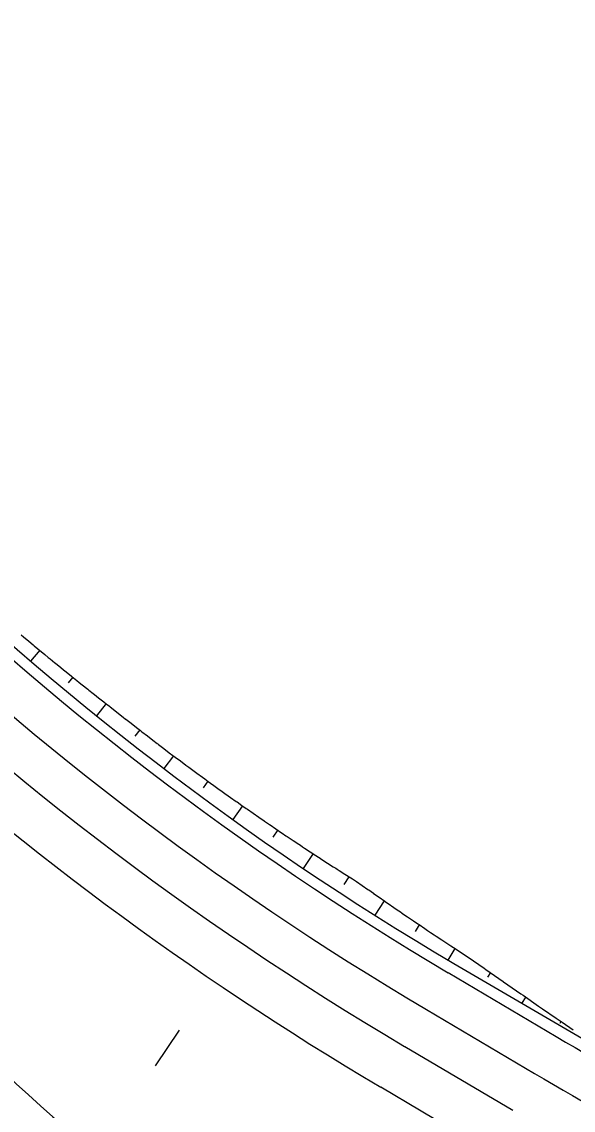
# Model space of a CAD drawing. Extents: x 6503541 to 6503743, y 5888004 to 5888145.
# Drawn here: x 6503697.354 to 6503697.972, y 5888109.358 to 5888110.578 of the extents above; entities that cross this region are included whole.
import ezdxf

# ---------------------------------------------------------------- set-up
doc = ezdxf.new("R2010")
doc.units = 0
doc.layers.add('12', color=7, linetype='Continuous')

msp = doc.modelspace()

# ---------------------------------------------------------------- linework, layer by layer
at = {"layer": '12'}
for p, q in [((6503697.8382, 5888109.5227), (6503698.1168, 5888109.3603)), ((6503697.8321, 5888109.5124), (6503697.9531, 5888109.4409)), ((6503697.8077, 5888109.471), (6503697.9287, 5888109.3996)), ((6503697.7833, 5888109.4297), (6503697.9043, 5888109.3583)), ((6503697.7564, 5888109.3843), (6503697.9721, 5888109.2569))]:
    msp.add_line(p, q, dxfattribs=at)
for points in [[(6503697.3535, 5888109.8909), (6503697.3563, 5888109.8886), (6503697.3622, 5888109.8836), (6503697.3669, 5888109.8797), (6503697.3682, 5888109.8786), (6503697.3723, 5888109.8752), (6503697.3741, 5888109.8737), (6503697.3801, 5888109.8688), (6503697.384, 5888109.8655), (6503697.386, 5888109.8639), (6503697.3913, 5888109.8596), (6503697.392, 5888109.859), (6503697.398, 5888109.8541), (6503697.4012, 5888109.8515), (6503697.404, 5888109.8492), (6503697.41, 5888109.8444), (6503697.4103, 5888109.8442), (6503697.4161, 5888109.8395), (6503697.4185, 5888109.8376), (6503697.4221, 5888109.8347), (6503697.4282, 5888109.8299), (6503697.4295, 5888109.8289), (6503697.4342, 5888109.8251), (6503697.4359, 5888109.8238), (6503697.4403, 5888109.8204), (6503697.4464, 5888109.8156), (6503697.4488, 5888109.8137), (6503697.4524, 5888109.8108), (6503697.4534, 5888109.8101), (6503697.4585, 5888109.806), (6503697.4645, 5888109.8012), (6503697.468, 5888109.7985), (6503697.4706, 5888109.7964), (6503697.4708, 5888109.7963), (6503697.4767, 5888109.7917), (6503697.4828, 5888109.7869), (6503697.4873, 5888109.7835), (6503697.4883, 5888109.7827), (6503697.4889, 5888109.7822), (6503697.495, 5888109.7775), (6503697.5012, 5888109.7728), (6503697.5059, 5888109.7692), (6503697.5067, 5888109.7686), (6503697.5073, 5888109.7681), (6503697.5135, 5888109.7635), (6503697.5196, 5888109.7588), (6503697.5237, 5888109.7558), (6503697.5258, 5888109.7542), (6503697.5263, 5888109.7538), (6503697.532, 5888109.7496), (6503697.5382, 5888109.745), (6503697.5415, 5888109.7425), (6503697.5444, 5888109.7404), (6503697.546, 5888109.7392), (6503697.5506, 5888109.7358), (6503697.5569, 5888109.7313), (6503697.5594, 5888109.7294), (6503697.5631, 5888109.7267), (6503697.5658, 5888109.7248), (6503697.5694, 5888109.7222), (6503697.5756, 5888109.7177), (6503697.5774, 5888109.7164), (6503697.5819, 5888109.7132), (6503697.5857, 5888109.7105), (6503697.5882, 5888109.7087), (6503697.5945, 5888109.7043), (6503697.5955, 5888109.7036), (6503697.6008, 5888109.6998), (6503697.6057, 5888109.6964), (6503697.6072, 5888109.6954), (6503697.6135, 5888109.691), (6503697.6137, 5888109.6909), (6503697.6198, 5888109.6866), (6503697.6258, 5888109.6825), (6503697.6262, 5888109.6822), (6503697.632, 5888109.6783), (6503697.6326, 5888109.6779), (6503697.639, 5888109.6735), (6503697.6453, 5888109.6692), (6503697.6461, 5888109.6687), (6503697.6503, 5888109.6658), (6503697.6517, 5888109.6649), (6503697.6582, 5888109.6606), (6503697.6646, 5888109.6563), (6503697.6664, 5888109.6551), (6503697.6688, 5888109.6535), (6503697.671, 5888109.652), (6503697.6775, 5888109.6478), (6503697.6839, 5888109.6436), (6503697.6869, 5888109.6416), (6503697.6873, 5888109.6413), (6503697.6904, 5888109.6393), (6503697.6969, 5888109.6351), (6503697.7033, 5888109.631), (6503697.706, 5888109.6293), (6503697.7075, 5888109.6283), (6503697.7098, 5888109.6268), (6503697.7164, 5888109.6226), (6503697.7229, 5888109.6185), (6503697.7247, 5888109.6174), (6503697.7281, 5888109.6152), (6503697.7294, 5888109.6144), (6503697.7358, 5888109.6101), (6503697.7421, 5888109.6057), (6503697.7431, 5888109.605), (6503697.7483, 5888109.6013), (6503697.7484, 5888109.6012), (6503697.7548, 5888109.5968), (6503697.7611, 5888109.5924), (6503697.7613, 5888109.5922), (6503697.7675, 5888109.588), (6503697.7684, 5888109.5873), (6503697.7738, 5888109.5836), (6503697.7796, 5888109.5796), (6503697.7802, 5888109.5792), (6503697.7866, 5888109.5748), (6503697.7886, 5888109.5734), (6503697.793, 5888109.5705), (6503697.7979, 5888109.5671), (6503697.7994, 5888109.5662), (6503697.8058, 5888109.5618), (6503697.809, 5888109.5597), (6503697.8122, 5888109.5575), (6503697.8164, 5888109.5548), (6503697.8187, 5888109.5533), (6503697.8251, 5888109.549), (6503697.8294, 5888109.5462), (6503697.8316, 5888109.5447), (6503697.835, 5888109.5425), (6503697.838, 5888109.5405), (6503697.8445, 5888109.5363), (6503697.8504, 5888109.5324), (6503697.8543, 5888109.5298), (6503697.8723, 5888109.5174), (6503697.8741, 5888109.5161), (6503697.8938, 5888109.5024), (6503697.8941, 5888109.5022), (6503697.9136, 5888109.4887), (6503697.9159, 5888109.4871), (6503697.9334, 5888109.475), (6503697.9377, 5888109.4719), (6503697.9532, 5888109.4613), (6503697.9596, 5888109.4568), (6503697.9722, 5888109.4484)], [(6503697.3745, 5888109.8736), (6503697.3641, 5888109.8615)], [(6503697.4115, 5888109.8434), (6503697.4061, 5888109.837)], [(6503697.4489, 5888109.8138), (6503697.438, 5888109.8002)], [(6503697.4865, 5888109.7843), (6503697.481, 5888109.7773)], [(6503697.5244, 5888109.7553), (6503697.5135, 5888109.741)], [(6503697.5629, 5888109.727), (6503697.5574, 5888109.7196)], [(6503697.6017, 5888109.6993), (6503697.5907, 5888109.684)], [(6503697.641, 5888109.6722), (6503697.6355, 5888109.6642)], [(6503697.6807, 5888109.6457), (6503697.6696, 5888109.6292)], [(6503697.7208, 5888109.6198), (6503697.7152, 5888109.6112)], [(6503697.7603, 5888109.593), (6503697.75, 5888109.5767)], [(6503697.7997, 5888109.566), (6503697.7952, 5888109.5586)], [(6503697.8396, 5888109.5395), (6503697.8318, 5888109.5265)], [(6503697.8793, 5888109.5125), (6503697.8762, 5888109.5073)], [(6503697.9188, 5888109.485), (6503697.9147, 5888109.4781)], [(6503697.9584, 5888109.4576), (6503697.9571, 5888109.4554)], [(6503697.5308, 5888109.4478), (6503697.5038, 5888109.4081)]]:
    msp.add_lwpolyline(points, dxfattribs=at)
for centre, radius, start, end in [((6503699.5405, 5888112.4056), 3.36, 211.9347, 239.4389), ((6503699.5405, 5888112.4056), 3.348, 211.9347, 239.4389), ((6503699.5405, 5888112.4056), 3.408, 211.9347, 239.4389), ((6503699.5405, 5888112.4056), 3.456, 211.9347, 239.4389), ((6503699.5405, 5888112.4056), 3.5088, 227.3274, 239.4391), ((6503700.955, 5888114.5248), 5.904, 239.43893, 243.253), ((6503698.98, 5888111.1479), 2.4, 225.4065, 239.4389), ((6503700.955, 5888114.5248), 5.952, 239.43893, 243.253)]:
    msp.add_arc(centre, radius, start, end, dxfattribs=at)

doc.saveas('drawing.dxf')
